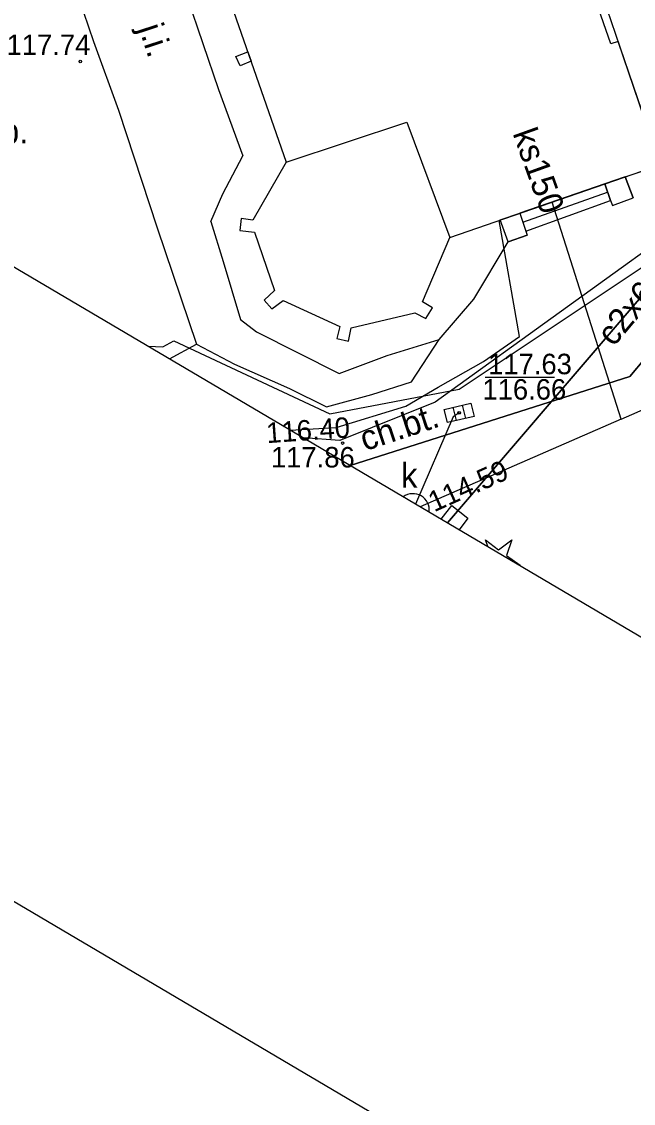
# Model space of a CAD drawing. Extents: x 6434771 to 6436222, y 5663454 to 5664782.
# Drawn here: x 6435031.8 to 6435054.2, y 5663897 to 5663936.61 of the extents above; entities that cross this region are included whole.
import ezdxf

# ---------------------------------------------------------------- set-up
doc = ezdxf.new("R2010")
doc.units = 0
for name, color, linetype in [('Warstwa 1', 7, 'Continuous'), ('Warstwa 10', 7, 'Continuous'), ('Warstwa 12', 7, 'Continuous'), ('Warstwa 13', 7, 'Continuous'), ('Warstwa 14', 7, 'Continuous'), ('Warstwa 15', 7, 'Continuous'), ('Warstwa 2', 7, 'Continuous'), ('Warstwa 25', 7, 'Continuous'), ('Warstwa 36', 7, 'Continuous'), ('Warstwa 4', 7, 'Continuous'), ('Warstwa 5', 7, 'Continuous'), ('Warstwa 6', 7, 'Continuous'), ('Warstwa 63', 7, 'Continuous'), ('Warstwa 7', 7, 'Continuous'), ('Warstwa 8', 7, 'Continuous'), ('Warstwa 9', 7, 'Continuous')]:
    doc.layers.add(name, color=color, linetype=linetype)

msp = doc.modelspace()

# ---------------------------------------------------------------- linework, layer by layer
at = {"layer": 'Warstwa 1'}
msp.add_lwpolyline([(6435030.566, 5663973.645), (6435039.149, 5663947.769), (6435036.993, 5663946.976), (6435036.181, 5663946.696), (6435041.489, 5663931.466), (6435045.908, 5663932.932), (6435047.477, 5663928.708), (6435055.177, 5663931.364), (6435053.638, 5663935.876), (6435053.38, 5663935.79), (6435049.528, 5663946.824), (6435049.084, 5663948.096), (6435056.145, 5663950.764), (6435054.179, 5663956.908), (6435052.694, 5663956.436), (6435051.592, 5663959.62), (6435051.538, 5663959.777), (6435045.895, 5663957.98), (6435039.739, 5663976.169)], dxfattribs=at)
msp.add_lwpolyline([(6435054.968, 5663931.977), (6435061.675, 5663934.196), (6435060.083, 5663938.986), (6435058.336, 5663938.407), (6435057.573, 5663940.676), (6435059.09, 5663941.188), (6435057.873, 5663944.773), (6435056.356, 5663944.251), (6435055.513, 5663946.481), (6435057.401, 5663947.139), (6435056.145, 5663950.764), (6435049.424, 5663948.225)], close=True, dxfattribs=at)
at = {"layer": 'Warstwa 10'}
msp.add_lwpolyline([(6435048.867, 5663917.384), (6435048.78, 5663917.633), (6435049.265, 5663917.263), (6435049.75, 5663917.633), (6435049.548, 5663917.057), (6435050.05, 5663916.71), (6435050.008, 5663916.711)], dxfattribs=at)
at = {"layer": 'Warstwa 12'}
for points in [[(6435047.391, 5663918.255), (6435060.477, 5663933.521), (6435061.855, 5663934.174), (6435061.776, 5663935.055), (6435058.558, 5663946.715)], [(6435036.434, 5663924.72), (6435036.968, 5663924.705), (6435037.38, 5663924.92), (6435043.089, 5663922.25), (6435047.82, 5663923.153), (6435056.168, 5663928.712), (6435062.803, 5663930.732), (6435066.935, 5663932.452), (6435073.955, 5663930.787), (6435075.57, 5663936.138), (6435090.719, 5663932.655), (6435100.267, 5663929.059), (6435106.207, 5663926.557), (6435117.159, 5663920.834), (6435117.521, 5663919.329)], [(6435061.292, 5663934.069), (6435060.477, 5663933.521), (6435047.391, 5663918.255)], [(6435056.122, 5663932.363), (6435056.644, 5663930.837), (6435056.63, 5663929.657), (6435046.944, 5663922.674), (6435043.457, 5663921.266), (6435042.118, 5663921.366)], [(6435041.635, 5663921.651), (6435043.313, 5663921.748), (6435045.872, 5663922.527), (6435047.051, 5663923.223), (6435048.712, 5663924.162), (6435050.024, 5663925.077), (6435049.284, 5663929.331)]]:
    msp.add_lwpolyline(points, dxfattribs=at)
at = {"layer": 'Warstwa 14'}
msp.add_line((6435048.779, 5663923.592), (6435051.317, 5663923.592), dxfattribs=at)
msp.add_circle((6435047.821, 5663922.283), 0.045, dxfattribs=at)
at = {"layer": 'Warstwa 15'}
msp.add_arc((6435046.126, 5663918.723), 0.6, 353.0136, 125.8999, dxfattribs=at)
at = {"layer": 'Warstwa 2'}
for points in [[(6435041.489, 5663931.466), (6435040.262, 5663929.337), (6435039.844, 5663929.396), (6435039.79, 5663928.963), (6435040.329, 5663928.898), (6435041.066, 5663926.764), (6435040.687, 5663926.411), (6435040.96, 5663926.094), (6435041.375, 5663926.402), (6435043.452, 5663925.451), (6435043.34, 5663925.006), (6435043.767, 5663924.91), (6435043.863, 5663925.393), (6435046.192, 5663925.951), (6435046.6, 5663925.74), (6435046.846, 5663926.131), (6435046.474, 5663926.351), (6435047.477, 5663928.708)], [(6435053.149, 5663930.664), (6435053.364, 5663930.061), (6435053.433, 5663929.877), (6435054.189, 5663930.151), (6435053.894, 5663930.921), (6435053.149, 5663930.664)], [(6435050.266, 5663928.935), (6435050.312, 5663928.794), (6435049.616, 5663928.543), (6435049.324, 5663929.345), (6435050.044, 5663929.593), (6435050.266, 5663928.935)]]:
    msp.add_lwpolyline(points, dxfattribs=at)
at = {"layer": 'Warstwa 25'}
for centre in [(6435033.95, 5663935.15), (6435043.555, 5663921.175)]:
    msp.add_circle(centre, 0.045, dxfattribs=at)
at = {"layer": 'Warstwa 36'}
msp.add_line((6435050.155, 5663929.264), (6435053.256, 5663930.363), dxfattribs=at)
for points in [[(6435039.649, 5663935.333), (6435040.081, 5663935.506), (6435040.203, 5663935.158), (6435039.801, 5663934.991)], [(6435050.044, 5663929.593), (6435050.266, 5663928.935), (6435053.364, 5663930.061), (6435053.149, 5663930.664)]]:
    msp.add_lwpolyline(points, close=True, dxfattribs=at)
at = {"layer": 'Warstwa 4'}
for p, q in [((6435047.593, 5663922.486), (6435047.708, 5663921.999)), ((6435047.934, 5663922.567), (6435048.049, 5663922.08))]:
    msp.add_line(p, q, dxfattribs=at)
msp.add_lwpolyline([(6435047.277, 5663922.411), (6435048.25, 5663922.641), (6435048.365, 5663922.155), (6435047.392, 5663921.925)], close=True, dxfattribs=at)
msp.add_lwpolyline([(6435047.165, 5663918.388), (6435047.55, 5663918.886), (6435048.143, 5663918.427), (6435047.816, 5663918.004)], dxfattribs=at)
at = {"layer": 'Warstwa 5'}
for p, q in [((6435054.066, 5663923.618), (6435059.089, 5663929.597)), ((6435043.831, 5663920.355), (6435054.066, 5663923.618))]:
    msp.add_line(p, q, dxfattribs=at)
at = {"layer": 'Warstwa 6'}
msp.add_lwpolyline([(6435066.925, 5663929.398), (6435063.086, 5663930.149), (6435059.089, 5663929.597), (6435054.066, 5663923.618), (6435043.831, 5663920.355)], dxfattribs=at)
msp.add_circle((6435047.821, 5663922.283), 0.045, dxfattribs=at)
at = {"layer": 'Warstwa 63'}
for points in [[(6434770.578, 5664058.35), (6435197.816, 5664782.406), (6436221.837, 5664178.169), (6435794.599, 5663454.114)], [(6435677.2, 5663546.629), (6436084.093, 5664236.205), (6435222.122, 5664744.822), (6434815.229, 5664055.245)]]:
    msp.add_lwpolyline(points, close=True, dxfattribs=at)
at = {"layer": 'Warstwa 7'}
for points in [[(6435053.757, 5663922.051), (6435051.224, 5663930)], [(6435053.757, 5663922.051), (6435062.14, 5663925.723), (6435062.504, 5663925.826)], [(6435047.821, 5663922.283), (6435047.598, 5663922.136), (6435046.222, 5663918.945)], [(6435053.757, 5663922.051), (6435046.397, 5663918.841)]]:
    msp.add_lwpolyline(points, dxfattribs=at)
at = {"layer": 'Warstwa 8'}
for p, q in [((6435031.822, 5663943.638), (6435034.43, 5663935.882)), ((6435031.822, 5663943.638), (6435034.43, 5663935.882)), ((6435037.168, 5663939.55), (6435039.005, 5663934.122)), ((6435034.43, 5663935.882), (6435035.354, 5663933.373)), ((6435034.43, 5663935.882), (6435035.354, 5663933.373)), ((6435039.005, 5663934.122), (6435039.901, 5663931.7)), ((6435035.354, 5663933.373), (6435036.766, 5663929.055)), ((6435035.354, 5663933.373), (6435036.766, 5663929.055)), ((6435039.171, 5663930.303), (6435039.901, 5663931.7)), ((6435038.728, 5663929.29), (6435039.171, 5663930.303)), ((6435036.766, 5663929.055), (6435038.209, 5663924.801)), ((6435036.766, 5663929.055), (6435038.209, 5663924.801)), ((6435038.728, 5663929.29), (6435039.181, 5663927.822)), ((6435039.181, 5663927.822), (6435039.821, 5663925.696)), ((6435039.821, 5663925.696), (6435040.397, 5663925.246)), ((6435040.397, 5663925.246), (6435043.424, 5663923.724)), ((6435045.19, 5663924.382), (6435047.088, 5663924.975)), ((6435046.081, 5663923.421), (6435047.088, 5663924.975)), ((6435037.212, 5663924.261), (6435038.209, 5663924.801)), ((6435038.209, 5663924.801), (6435039.59, 5663924.07)), ((6435043.424, 5663923.724), (6435045.19, 5663924.382)), ((6435039.59, 5663924.07), (6435041.608, 5663923.176)), ((6435044.627, 5663922.956), (6435046.081, 5663923.421)), ((6435041.608, 5663923.176), (6435042.967, 5663922.504)), ((6435042.967, 5663922.504), (6435044.627, 5663922.956))]:
    msp.add_line(p, q, dxfattribs=at)
at = {"layer": 'Warstwa 9'}
for p, q in [((6435053.894, 5663930.921), (6435055.177, 5663931.364)), ((6435053.894, 5663930.921), (6435054.189, 5663930.151)), ((6435053.433, 5663929.877), (6435054.189, 5663930.151)), ((6435050.266, 5663928.935), (6435053.364, 5663930.061)), ((6435053.364, 5663930.061), (6435053.433, 5663929.877)), ((6435054.066, 5663923.618), (6435059.089, 5663929.597)), ((6435050.266, 5663928.935), (6435050.312, 5663928.794)), ((6435048.357, 5663926.452), (6435049.616, 5663928.543)), ((6435049.616, 5663928.543), (6435050.312, 5663928.794)), ((6435047.088, 5663924.975), (6435048.357, 5663926.452)), ((6435046.081, 5663923.421), (6435047.088, 5663924.975)), ((6435037.212, 5663924.261), (6435038.209, 5663924.801)), ((6435038.209, 5663924.801), (6435039.59, 5663924.07)), ((6435039.59, 5663924.07), (6435041.608, 5663923.176)), ((6435043.831, 5663920.355), (6435054.066, 5663923.618)), ((6435044.627, 5663922.956), (6435046.081, 5663923.421)), ((6435041.608, 5663923.176), (6435042.967, 5663922.504)), ((6435042.967, 5663922.504), (6435044.627, 5663922.956))]:
    msp.add_line(p, q, dxfattribs=at)

# ---------------------------------------------------------------- texts
at = {"layer": 'Warstwa 13'}
msp.add_text('c2x60', height=0.9, rotation=50.0192, dxfattribs=at).set_placement((6435053.473, 5663924.676))
at = {"layer": 'Warstwa 14'}
msp.add_text('116.66', height=0.75, dxfattribs=at).set_placement((6435048.673, 5663922.767))
for s, rotation, p in [('116.40', 3.9935, (6435040.783, 5663921.171)), ('114.59', 24.2533, (6435046.905, 5663918.638))]:
    msp.add_text(s, height=0.75, rotation=rotation, dxfattribs=at).set_placement(p)
at = {"layer": 'Warstwa 25'}
for s, p in [('117.74', (6435031.251, 5663935.386)), ('117.86', (6435040.93, 5663920.283))]:
    msp.add_text(s, height=0.75, dxfattribs=at).set_placement(p)
at = {"layer": 'Warstwa 5'}
msp.add_text('k', height=0.9, dxfattribs=at).set_placement((6435045.692, 5663919.545))
at = {"layer": 'Warstwa 6'}
msp.add_text('117.63', height=0.75, dxfattribs=at).set_placement((6435048.88, 5663923.697))
at = {"layer": 'Warstwa 7'}
msp.add_text('ks150', height=0.9, rotation=289.739, dxfattribs=at).set_placement((6435049.77, 5663932.518))
at = {"layer": 'Warstwa 8'}
msp.add_text('j.i.', height=0.9, rotation=288.1061, dxfattribs=at).set_placement((6435036.084, 5663936.372))
msp.add_text('j.mb.', height=0.9, dxfattribs=at).set_placement((6435029.439, 5663932.149))
at = {"layer": 'Warstwa 9'}
msp.add_text('ch.bt.', height=0.9, rotation=18.2315, dxfattribs=at).set_placement((6435044.367, 5663920.875))

doc.saveas('drawing.dxf')
